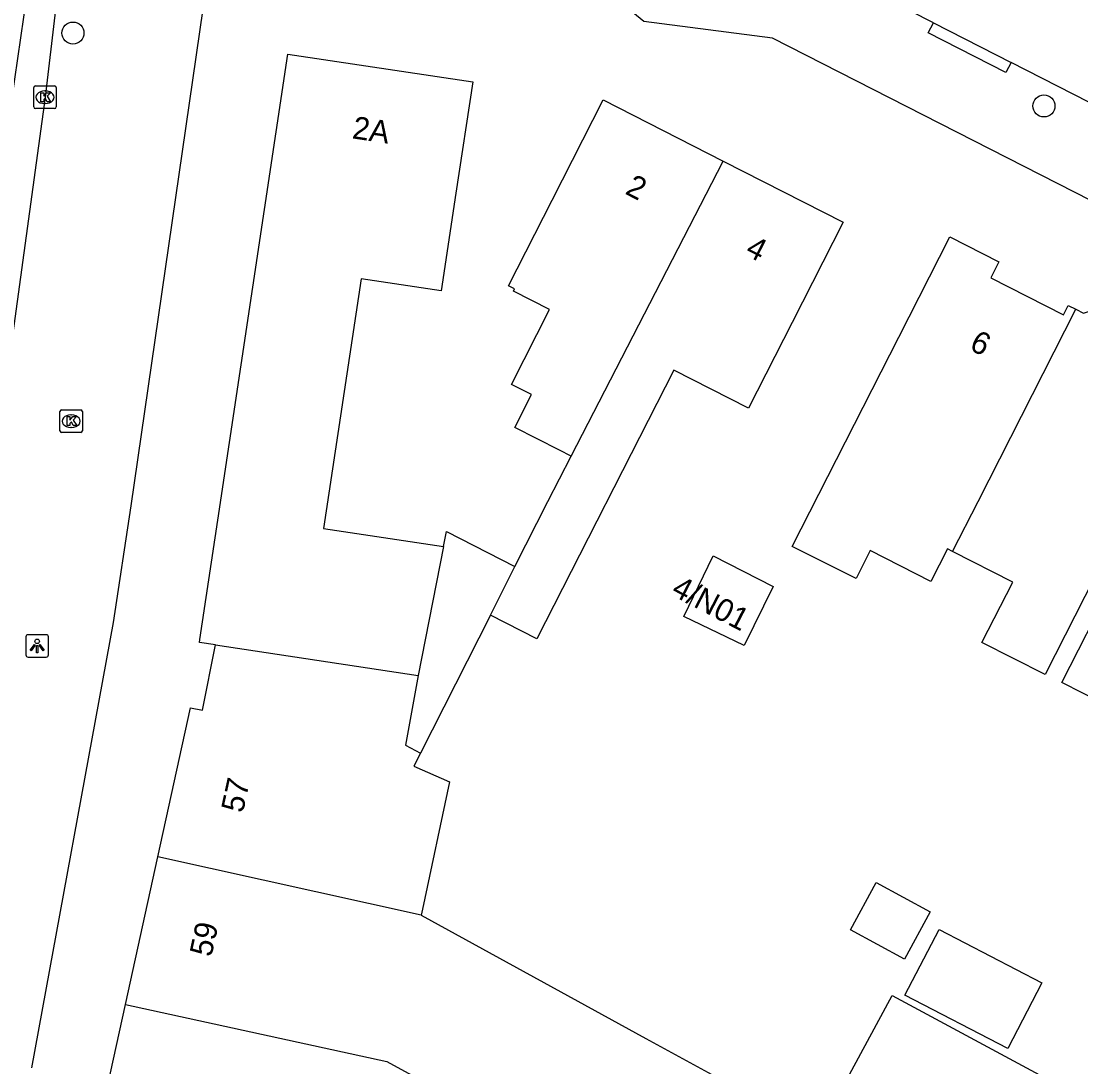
# Model space of a CAD drawing. Extents: x 160356 to 161355, y 381727 to 382845.
# Drawn here: x 160886.69 to 160933.79, y 382382.22 to 382428.69 of the extents above; entities that cross this region are included whole.
import ezdxf

# ---------------------------------------------------------------- set-up
doc = ezdxf.new("R2010")
doc.units = 0
for name, color, linetype in [('IMGEO_Boom', 7, 'Continuous'), ('IMGEO_Kolk', 7, 'Continuous'), ('IMGEO_Lichtpunt', 7, 'Continuous'), ('IMGEO_Pand', 7, 'Continuous'), ('IMGEO_Pand_nummerreeks', 7, 'Continuous'), ('IMGEO_Rijbaan_lokaal_gesloten', 7, 'Continuous'), ('IMGEO_Rijbaan_lokaal_open', 7, 'Continuous'), ('IMGEO_Terreindeel_zand', 7, 'Continuous'), ('IMGEO_Voetpad_open', 7, 'Continuous')]:
    doc.layers.add(name, color=color, linetype=linetype)

msp = doc.modelspace()

# ---------------------------------------------------------------- linework, layer by layer
at = {"layer": 'IMGEO_Boom'}
for centre in [(160888.997, 382428.162), (160932.148, 382424.922)]:
    msp.add_circle(centre, 0.489, dxfattribs=at)
at = {"layer": 'IMGEO_Kolk'}
for p, q in [((160887.252, 382424.883), (160887.252, 382425.735)), ((160887.327, 382425.809), (160888.179, 382425.809)), ((160888.253, 382425.735), (160888.253, 382424.883)), ((160887.74, 382425.589), (160887.765, 382425.589)), ((160888.179, 382424.809), (160887.327, 382424.809)), ((160887.763, 382425.029), (160887.738, 382425.029)), ((160888.416, 382410.489), (160888.416, 382411.341)), ((160888.491, 382411.415), (160889.343, 382411.415)), ((160888.904, 382411.195), (160888.929, 382411.195)), ((160889.417, 382411.341), (160889.417, 382410.489)), ((160888.927, 382410.635), (160888.902, 382410.635)), ((160889.343, 382410.415), (160888.491, 382410.415))]:
    msp.add_line(p, q, dxfattribs=at)
for points in [[(160887.252, 382424.883), (160887.252, 382425.735)], [(160887.327, 382425.809), (160888.179, 382425.809)], [(160888.253, 382425.735), (160888.253, 382424.883)], [(160887.573, 382425.509), (160887.696, 382425.509), (160887.696, 382425.358), (160887.826, 382425.509), (160887.99, 382425.509), (160887.844, 382425.358), (160887.997, 382425.109), (160887.845, 382425.109), (160887.76, 382425.273), (160887.696, 382425.206), (160887.696, 382425.109), (160887.573, 382425.109), (160887.573, 382425.509)], [(160888.179, 382424.809), (160887.327, 382424.809)], [(160888.416, 382410.489), (160888.416, 382411.341)], [(160888.491, 382411.415), (160889.343, 382411.415)], [(160888.737, 382411.115), (160888.86, 382411.115), (160888.86, 382410.964), (160888.99, 382411.115), (160889.154, 382411.115), (160889.008, 382410.964), (160889.161, 382410.715), (160889.009, 382410.715), (160888.924, 382410.879), (160888.86, 382410.812), (160888.86, 382410.715), (160888.737, 382410.715), (160888.737, 382411.115)], [(160889.417, 382411.341), (160889.417, 382410.489)], [(160889.343, 382410.415), (160888.491, 382410.415)]]:
    msp.add_lwpolyline(points, dxfattribs=at)
for centre, start, end in [((160887.329, 382425.733), 91.552, 178.448), ((160887.329, 382425.733), 91.552, 178.448), ((160888.177, 382425.733), 1.552, 88.448), ((160888.177, 382425.733), 1.552, 88.448), ((160887.329, 382424.885), 181.552, 268.448), ((160887.329, 382424.885), 181.552, 268.448), ((160888.177, 382424.885), 271.552, 358.448), ((160888.177, 382424.885), 271.552, 358.448), ((160888.493, 382411.339), 91.552, 178.448), ((160888.493, 382411.339), 91.552, 178.448), ((160889.341, 382411.339), 1.552, 88.448), ((160889.341, 382411.339), 1.552, 88.448), ((160888.493, 382410.491), 181.552, 268.448), ((160888.493, 382410.491), 181.552, 268.448), ((160889.341, 382410.491), 271.552, 358.448), ((160889.341, 382410.491), 271.552, 358.448)]:
    msp.add_arc(centre, 0.0765, start, end, dxfattribs=at)
for centre, major_axis, ratio, start_param, end_param in [((160887.739, 382425.309), (-0.387, 0.002), 0.722429, 4.712389, 7.853982), ((160887.764, 382425.309), (-0.39, 0.002), 0.717154, 1.570796, 4.712389), ((160888.903, 382410.915), (-0.387, 0.002), 0.722429, 4.712389, 7.853982), ((160888.928, 382410.915), (-0.39, 0.002), 0.717154, 1.570796, 4.712389)]:
    msp.add_ellipse(centre, major_axis=major_axis, ratio=ratio, start_param=start_param, end_param=end_param, dxfattribs=at)
at = {"layer": 'IMGEO_Lichtpunt'}
for p, q in [((160886.906, 382401.331), (160886.906, 382400.524)), ((160886.906, 382401.331), (160886.906, 382400.524)), ((160887.808, 382401.426), (160887, 382401.426)), ((160887.808, 382401.426), (160887, 382401.426)), ((160887.902, 382400.524), (160887.902, 382401.331)), ((160887.902, 382400.524), (160887.902, 382401.331)), ((160887, 382400.43), (160887.808, 382400.43)), ((160887, 382400.43), (160887.808, 382400.43))]:
    msp.add_line(p, q, dxfattribs=at)
for points in [[(160887.28, 382400.995), (160887.319, 382400.967), (160887.131, 382400.705), (160887.093, 382400.732), (160887.28, 382400.995)], [(160887.382, 382400.947), (160887.429, 382400.947), (160887.429, 382400.625), (160887.382, 382400.625), (160887.382, 382400.947)], [(160887.492, 382400.967), (160887.53, 382400.994), (160887.717, 382400.732), (160887.678, 382400.704), (160887.492, 382400.967)]]:
    msp.add_lwpolyline(points, dxfattribs=at)
msp.add_circle((160887.405, 382401.129), 0.0994, dxfattribs=at)
for centre, start, end in [((160887, 382401.331), 90, 180), ((160887, 382401.331), 90, 180), ((160887.808, 382401.331), 0, 90), ((160887.808, 382401.331), 0, 90), ((160887, 382400.524), 180, 270), ((160887, 382400.524), 180, 270), ((160887.808, 382400.524), 270, 0), ((160887.808, 382400.524), 270, 360)]:
    msp.add_arc(centre, 0.0946, start, end, dxfattribs=at)
at = {"layer": 'IMGEO_Pand'}
for points in [[(160895.336, 382400.968), (160894.614, 382401.077), (160894.634, 382401.21), (160895.433, 382406.516), (160898.552, 382427.228), (160906.762, 382425.992), (160906.017, 382421.048), (160905.363, 382416.706), (160901.802, 382417.242), (160900.131, 382406.146), (160905.462, 382405.345)], [(160911.136, 382409.358), (160910.621, 382409.621), (160908.633, 382410.634), (160909.375, 382412.092), (160908.479, 382412.549), (160910.176, 382415.882), (160908.577, 382416.697), (160908.624, 382416.79), (160908.348, 382416.931), (160910.286, 382420.737), (160912.555, 382425.192), (160917.893, 382422.474)], [(160917.893, 382422.474), (160923.231, 382419.755), (160920.962, 382415.3), (160919.024, 382411.494), (160915.7, 382413.187), (160909.618, 382401.241), (160907.546, 382402.296)], [(160911.136, 382409.358), (160917.893, 382422.474)], [(160928.08, 382405.129), (160927.869, 382405.237), (160927.121, 382403.794), (160924.431, 382405.164), (160923.801, 382403.928), (160920.957, 382405.345), (160925.695, 382414.649), (160927.963, 382419.104), (160930.145, 382417.994), (160929.783, 382417.283), (160933.013, 382415.637), (160933.229, 382416.061), (160933.573, 382415.886)], [(160928.08, 382405.129), (160929.227, 382407.342), (160933.573, 382415.886)], [(160933.573, 382415.886), (160933.902, 382415.718), (160934.935, 382416.054), (160936.375, 382415.32), (160936.422, 382414.435), (160939.315, 382412.962)], [(160908.64, 382404.46), (160910.098, 382407.343), (160911.136, 382409.358)], [(160905.462, 382405.345), (160904.335, 382399.613)], [(160934.683, 382403.855), (160934.408, 382403.995), (160932.197, 382399.653), (160929.396, 382401.079), (160930.763, 382403.763), (160928.08, 382405.129)], [(160916.146, 382402.231), (160917.442, 382404.93), (160920.119, 382403.567), (160918.83, 382400.94), (160916.146, 382402.231)], [(160907.546, 382402.296), (160908.64, 382404.46)], [(160939.618, 382399.24), (160937.097, 382400.525), (160935.751, 382397.882), (160932.95, 382399.308), (160935.145, 382403.62), (160934.683, 382403.855)], [(160892.77, 382391.561), (160894.218, 382398.18), (160894.746, 382398.065), (160895.336, 382400.968)], [(160895.336, 382400.968), (160904.335, 382399.613)], [(160904.335, 382399.613), (160903.781, 382396.51), (160904.447, 382396.167)], [(160904.447, 382396.167), (160904.149, 382395.578), (160905.735, 382394.883), (160904.532, 382389.221), (160904.478, 382388.965)], [(160891.332, 382384.993), (160892.77, 382391.561)], [(160904.478, 382388.965), (160892.77, 382391.561)], [(160924.692, 382390.416), (160927.098, 382389.104), (160925.951, 382387.001), (160923.545, 382388.312), (160924.692, 382390.416)], [(160904.478, 382388.965), (160914.45, 382383.487), (160922.12, 382379.3)], [(160927.487, 382388.322), (160932.051, 382385.956), (160930.537, 382383.037), (160925.973, 382385.404), (160927.487, 382388.322)], [(160922.12, 382379.3), (160925.409, 382385.396), (160932.342, 382381.655), (160929.036, 382375.53), (160928.035, 382376.071)], [(160889.899, 382378.445), (160891.332, 382384.993)], [(160891.332, 382384.993), (160902.945, 382382.452), (160905.193, 382381.23)]]:
    msp.add_lwpolyline(points, dxfattribs=at)
at = {"layer": 'IMGEO_Rijbaan_lokaal_gesloten'}
for points in [[(160908.748, 382586.303), (160907.994, 382582.53), (160905.633, 382566.169), (160902.092, 382536.989), (160901.158, 382529.153), (160899.617, 382517.022), (160897.813, 382502.989), (160895.895, 382489.251), (160892.108, 382463.874), (160890.141, 382451.415), (160889.059, 382444.497), (160885.584, 382420.595), (160883.453, 382405.054), (160882.6, 382398.989), (160881.485, 382391.022), (160880.076, 382382.874), (160879.223, 382378.677), (160878.01, 382373.759), (160876.305, 382367.268), (160874.812, 382362.252)], [(160888.323, 382429.899), (160888.221, 382429.209), (160887.753, 382425.309), (160885.402, 382408.232)]]:
    msp.add_lwpolyline(points, dxfattribs=at)
at = {"layer": 'IMGEO_Rijbaan_lokaal_open'}
for points in [[(160927.24, 382428.614), (160922.012, 382431.282)], [(160927.24, 382428.614), (160930.69, 382426.853)], [(160953.643, 382415.139), (160930.69, 382426.853)]]:
    msp.add_lwpolyline(points, dxfattribs=at)
at = {"layer": 'IMGEO_Terreindeel_zand'}
for points in [[(160905.462, 382405.345), (160905.596, 382406.011), (160908.64, 382404.46)], [(160907.546, 382402.296), (160904.447, 382396.167)]]:
    msp.add_lwpolyline(points, dxfattribs=at)
at = {"layer": 'IMGEO_Voetpad_open'}
for points in [[(160981.996, 382396.364), (160920.092, 382427.927), (160914.362, 382428.677), (160913.551, 382429.345), (160896.195, 382431.129), (160894.761, 382429.245)], [(160894.761, 382429.245), (160891.566, 382407.153), (160890.782, 382401.963), (160887.151, 382382.179)], [(160930.69, 382426.853), (160930.461, 382426.41), (160927.011, 382428.171), (160927.24, 382428.614)]]:
    msp.add_lwpolyline(points, dxfattribs=at)

# ---------------------------------------------------------------- texts
at = {"layer": 'IMGEO_Pand_nummerreeks'}
for s, rotation, p in [('2A', 351.4385, (160901.373, 382423.486)), ('2', 333.0137, (160913.489, 382421.036)), ('4', 333.0137, (160918.828, 382418.316)), ('6', 333.283, (160928.787, 382414.113)), ('4/N01', 332.5256, (160915.537, 382403.207)), ('57', 77.6565, (160896.545, 382393.471)), ('59', 77.6587, (160895.144, 382387.072))]:
    msp.add_text(s, height=1, rotation=rotation, dxfattribs=at).set_placement(p)

doc.saveas('drawing.dxf')
